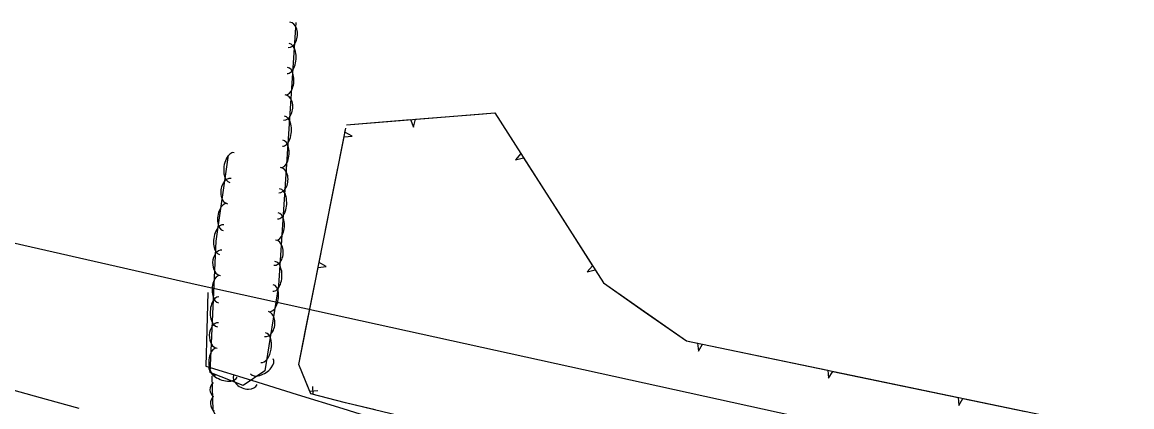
# Model space of a CAD drawing. Extents: x 1441650 to 1491889, y 345904 to 358319.
# Drawn here: x 1458942.8 to 1459376.2, y 351464.9 to 351615.1 of the extents above; entities that cross this region are included whole.
import ezdxf

# ---------------------------------------------------------------- set-up
doc = ezdxf.new("R2010")
doc.units = 0
for name, color, linetype in [('S_DITCHLINE', 7, 'Continuous'), ('S_TREE', 7, 'Continuous'), ('S_UTL_PT_SYM', 7, 'Continuous'), ('S_WATER_UTILITIES', 7, 'Continuous')]:
    doc.layers.add(name, color=color, linetype=linetype)

msp = doc.modelspace()

# ---------------------------------------------------------------- linework, layer by layer
at = {"layer": 'S_DITCHLINE'}
msp.add_lwpolyline([(1458939.46, 351471.33), (1458952.14, 351467.83), (1458964.82, 351464.34)], dxfattribs=at)
at = {"layer": 'S_TREE'}
for p, q in [((1459094.43, 351577.02), (1459095.61, 351574.1)), ((1459095.61, 351574.1), (1459096.39, 351577.18)), ((1459071.6, 351570.59), (1459068.86, 351572.18)), ((1459068.48, 351570.25), (1459071.6, 351570.59)), ((1459137.55, 351563.75), (1459135.53, 351561.34)), ((1459135.53, 351561.34), (1459138.61, 351562.09)), ((1459058.33, 351519.28), (1459061.45, 351519.62)), ((1459061.45, 351519.62), (1459058.71, 351521.21)), ((1459165.54, 351519.99), (1459163.53, 351517.58)), ((1459163.53, 351517.58), (1459166.6, 351518.34)), ((1459206.6, 351489.72), (1459206.92, 351486.59)), ((1459206.92, 351486.59), (1459208.53, 351489.32)), ((1459257.48, 351479.12), (1459257.79, 351475.99)), ((1459257.79, 351475.99), (1459259.4, 351478.72)), ((1459056.43, 351469.73), (1459056.27, 351472.86)), ((1459058.27, 351471.09), (1459055.11, 351470.88)), ((1459308.35, 351468.51), (1459308.66, 351465.39)), ((1459308.66, 351465.39), (1459310.28, 351468.11))]:
    msp.add_line(p, q, dxfattribs=at)
for points in [[(1459049.64, 351614.91), (1459042.91, 351512.22), (1459037.59, 351478.91), (1459029.07, 351473.2), (1459016.18, 351478.31), (1459018.54, 351529.56), (1459023.29, 351563.13)], [(1459069.51, 351574.99), (1459127.34, 351579.7), (1459169.83, 351513.3), (1459202.3, 351490.62), (1459346.8, 351460.5), (1459366.42, 351447.46), (1459366.82, 351430.61), (1459359.57, 351408.24), (1459344.81, 351401.56), (1459258.75, 351420.69), (1459069.07, 351466.45), (1459055.48, 351469.97), (1459050.78, 351481.36), (1459069.16, 351573.69)], [(1459069.51, 351574.99), (1459094.43, 351577.02)], [(1459096.39, 351577.18), (1459121.31, 351579.2)], [(1459121.31, 351579.2), (1459127.34, 351579.7), (1459137.55, 351563.75)], [(1459068.86, 351572.18), (1459069.16, 351573.69)], [(1459063.59, 351545.73), (1459068.48, 351570.25)], [(1459138.61, 351562.09), (1459152.08, 351541.04)], [(1459058.71, 351521.21), (1459063.59, 351545.73)], [(1459152.08, 351541.04), (1459165.54, 351519.99)], [(1459053.45, 351494.76), (1459058.33, 351519.28)], [(1459166.6, 351518.34), (1459169.83, 351513.3), (1459185.41, 351502.41)], [(1459015.27, 351509.45), (1459014.9, 351495.12), (1459014.53, 351480.79), (1459032.35, 351475.25), (1459050.18, 351469.71), (1459068, 351464.18), (1459085.83, 351458.64), (1459103.65, 351453.1), (1459121.48, 351447.56), (1459139.31, 351442.03), (1459157.13, 351436.49), (1459176.42, 351432.29), (1459195.7, 351428.09), (1459214.98, 351423.89), (1459234.27, 351419.69), (1459253.55, 351415.49), (1459272.84, 351411.29), (1459292.12, 351407.09), (1459311.41, 351402.89), (1459330.69, 351398.69), (1459349.98, 351394.49), (1459369.26, 351390.29), (1459388.55, 351386.09)], [(1459015.27, 351509.45), (1459014.9, 351495.12), (1459014.53, 351480.79), (1459032.35, 351475.25), (1459050.18, 351469.71), (1459068, 351464.18), (1459085.83, 351458.64), (1459103.65, 351453.1), (1459121.48, 351447.56), (1459139.31, 351442.03), (1459157.13, 351436.49), (1459176.42, 351432.29), (1459195.7, 351428.09), (1459214.98, 351423.89), (1459234.27, 351419.69), (1459253.55, 351415.49), (1459272.84, 351411.29), (1459292.12, 351407.09), (1459311.41, 351402.89), (1459330.69, 351398.69), (1459349.98, 351394.49), (1459369.26, 351390.29), (1459388.55, 351386.09)], [(1459185.41, 351502.41), (1459202.3, 351490.62), (1459206.6, 351489.72)], [(1459055.11, 351470.88), (1459050.78, 351481.36), (1459053.45, 351494.76)], [(1459208.53, 351489.32), (1459233, 351484.22)], [(1459233, 351484.22), (1459257.48, 351479.12)], [(1459356.44, 351408.6), (1459351.73, 351390.83), (1459338.68, 351386.01), (1459319.31, 351385.01), (1459187.54, 351415.64), (1459022.49, 351453.9), (1459017.4, 351463.42), (1459016.94, 351476.87)], [(1459259.4, 351478.72), (1459283.88, 351473.62)], [(1459283.88, 351473.62), (1459308.35, 351468.51)], [(1459080.68, 351463.65), (1459069.07, 351466.45), (1459056.43, 351469.73)], [(1459310.28, 351468.11), (1459334.75, 351463.01)]]:
    msp.add_lwpolyline(points, dxfattribs=at)
for centre, major_axis, ratio, start_param, end_param in [((1459046.99, 351610.14), (0.3, 4.94), 0.670465, 3.134245, 6.275838), ((1459046.64, 351600.88), (0.37, 5.85), 0.538171, 3.137022, 6.278615), ((1459046.06, 351592.04), (0.34, 5.33), 0.528994, 3.137161, 6.278754), ((1459045.14, 351581.78), (0.3, 4.94), 0.670465, 3.134245, 6.275838), ((1459044.79, 351572.53), (0.37, 5.85), 0.538171, 3.137022, 6.278615), ((1459044.21, 351563.68), (0.34, 5.33), 0.528994, 3.137161, 6.278754), ((1459024.7, 351558.31), (-0.81, -5.81), 0.53846, 3.137266, 6.278859), ((1459023.66, 351549.11), (-0.67, -4.91), 0.670826, 3.134634, 6.276227), ((1459043.28, 351553.42), (0.3, 4.94), 0.670465, 3.134245, 6.275838), ((1459042.93, 351544.17), (0.37, 5.85), 0.538171, 3.137022, 6.278615), ((1459021.96, 351538.95), (-0.74, -5.29), 0.529279, 3.137398, 6.278991), ((1459042.35, 351535.33), (0.34, 5.33), 0.528994, 3.137161, 6.278754), ((1459020.72, 351530.18), (-0.81, -5.81), 0.53846, 3.137266, 6.278859), ((1459041.42, 351525.07), (0.3, 4.94), 0.670465, 3.134245, 6.275838), ((1459020.48, 351521.13), (-0.23, -4.95), 0.670136, 3.141632, 6.283224), ((1459041.07, 351515.82), (0.37, 5.85), 0.538171, 3.137022, 6.278615), ((1459019.75, 351510.85), (-0.25, -5.34), 0.528727, 3.141616, 6.283209), ((1459040.02, 351507.25), (0.81, 5.27), 0.530632, 3.129921, 6.271514), ((1459019.35, 351501.99), (-0.27, -5.86), 0.537899, 3.141617, 6.28321), ((1459038.14, 351497.15), (0.72, 4.89), 0.672478, 3.12219, 6.263783), ((1459019.17, 351492.73), (-0.23, -4.95), 0.670136, 3.141632, 6.283224), ((1459036.94, 351487.99), (0.89, 5.78), 0.539835, 3.129554, 6.271146), ((1459018.45, 351482.45), (-0.25, -5.34), 0.528727, 3.141616, 6.283209), ((1459021.24, 351478.58), (5.44, -2.17), 0.548916, 3.146176, 6.287769), ((1459036.43, 351480.67), (4.41, 2.98), 0.539978, 3.134056, 6.275649), ((1459029.92, 351475.42), (4.59, -1.85), 0.683851, 3.149087, 6.29068), ((1459019.75, 351471.61), (0.12, -3.64), 0.999997, 3.825789, 5.598989), ((1459019.93, 351466.17), (0.12, -3.64), 0.999997, 3.825789, 5.598989)]:
    msp.add_ellipse(centre, major_axis=major_axis, ratio=ratio, start_param=start_param, end_param=end_param, dxfattribs=at)
at = {"layer": 'S_UTL_PT_SYM'}
msp.add_lwpolyline([(1459011.49, 351512.44), (1459011.49, 351512.49), (1459011.49, 351512.44), (1459011.44, 351512.44), (1459011.49, 351512.44), (1459011.49, 351512.39), (1459011.49, 351512.44), (1459011.54, 351512.44)], dxfattribs=at)
at = {"layer": 'S_WATER_UTILITIES'}
for p, q in [((1458843.16, 351550.73), (1459011.49, 351512.44)), ((1459011.49, 351512.44), (1461680.13, 350927.47))]:
    msp.add_line(p, q, dxfattribs=at)

doc.saveas('drawing.dxf')
